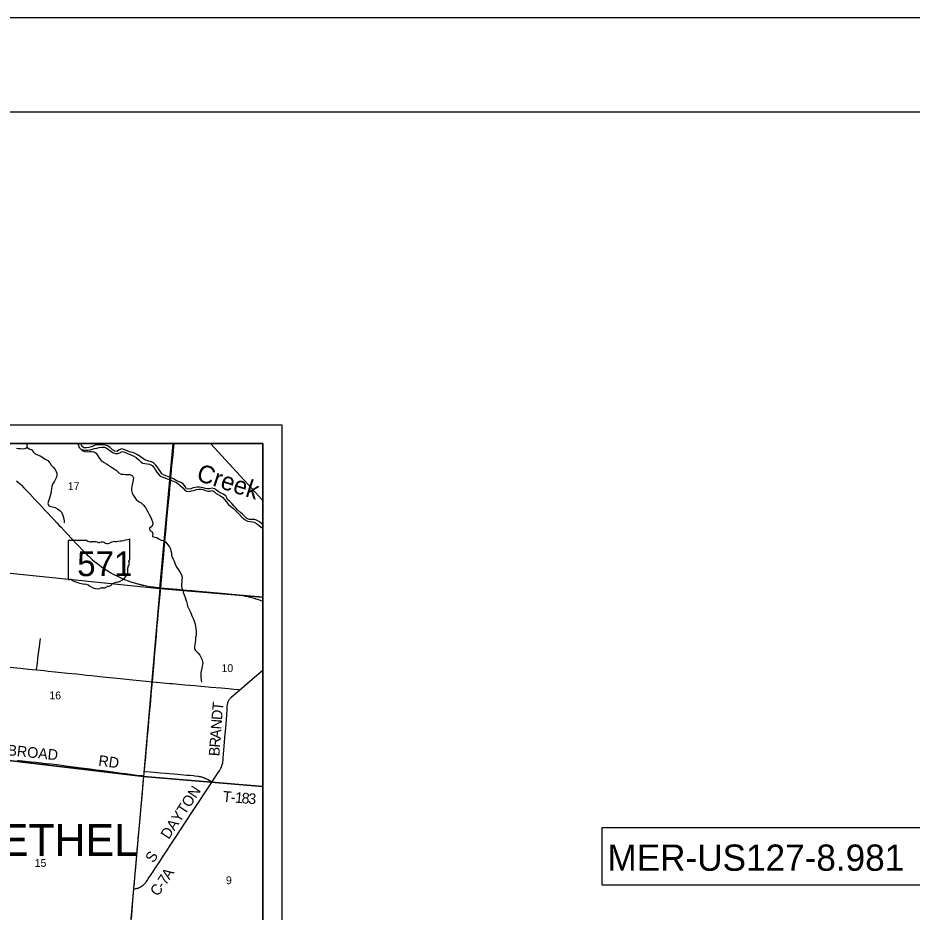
# Model space of a CAD drawing. Extents: x -38.1 to 35.9, y -2.7 to 28.5.
# Drawn here: x 13.609 to 18.373, y 17.233 to 22 of the extents above; entities that cross this region are included whole.
import ezdxf

# ---------------------------------------------------------------- set-up
doc = ezdxf.new("R2010")
doc.units = 0
for name, color, linetype in [('GM_X_City_Street_Text', 7, 'Continuous'), ('GM_X_Corporation', 7, 'Continuous'), ('GM_X_County_Road', 7, 'Continuous'), ('GM_X_County_Road_Text', 7, 'Continuous'), ('GM_X_Interchange_Ramps', 7, 'Continuous'), ('GM_X_Major_River_Text', 7, 'Continuous'), ('GM_X_Minor_Lake', 7, 'Continuous'), ('GM_X_Minor_River', 7, 'Continuous'), ('GM_X_Section', 7, 'Continuous'), ('GM_X_Section_Text', 7, 'Continuous'), ('GM_X_Township', 7, 'Continuous'), ('GM_X_US_Location', 7, 'Continuous'), ('GM_X_US_Route', 7, 'Continuous'), ('SH_Border', 7, 'Continuous'), ('SH_Cut_Line', 7, 'Continuous'), ('SH_Data', 7, 'Continuous'), ('SH_Text', 7, 'Continuous')]:
    doc.layers.add(name, color=color, linetype=linetype)

msp = doc.modelspace()

# ---------------------------------------------------------------- linework, layer by layer
at = {"layer": 'GM_X_City_Street_Text'}
for points in [[(13.3212, 18.5677), (13.3245, 18.5665), (13.3267, 18.5658), (13.3296, 18.5649), (13.3329, 18.5641), (13.3347, 18.5637), (13.3405, 18.5627), (13.3454, 18.562), (13.3511, 18.5614), (13.3573, 18.5607), (13.3619, 18.5603), (13.369, 18.5595), (13.3924, 18.557), (13.419, 18.5542), (13.4483, 18.5512), (13.4702, 18.5492), (13.5076, 18.5454), (13.5393, 18.5422), (13.5684, 18.539), (13.6032, 18.5353), (13.6238, 18.5332), (13.6663, 18.5288), (13.7086, 18.5245)], [(13.7086, 18.5245), (13.7317, 18.5221), (13.7499, 18.5201), (13.7697, 18.5179), (13.8085, 18.514), (13.8396, 18.5109), (13.8743, 18.5074), (13.9223, 18.5022), (13.9491, 18.4994), (13.9751, 18.4966), (14.0007, 18.4938), (14.0448, 18.4895), (14.0791, 18.4861), (14.118, 18.4821), (14.1552, 18.4781), (14.2031, 18.473), (14.2922, 18.4636), (14.3259, 18.4603)], [(14.7906, 18.4163), (14.8172, 18.4392), (14.8704, 18.485), (14.9037, 18.513), (14.9146, 18.5221)], [(14.3259, 18.4603), (14.3294, 18.4599), (14.4188, 18.452), (14.4329, 18.4508), (14.4983, 18.4451), (14.551, 18.4406), (14.5837, 18.4374), (14.6229, 18.4337), (14.6378, 18.4324), (14.692, 18.4279), (14.7316, 18.4242), (14.7587, 18.4214), (14.7851, 18.4189), (14.7864, 18.4186), (14.7875, 18.4183), (14.7884, 18.4179), (14.7895, 18.4172), (14.7906, 18.4163)], [(14.644, 17.9273), (14.6766, 17.9763), (14.6828, 17.986), (14.6855, 17.9902), (14.6888, 17.9961), (14.691, 18.0003), (14.6936, 18.006), (14.6963, 18.0126), (14.6977, 18.0171), (14.6993, 18.023), (14.7005, 18.0286), (14.7016, 18.0347), (14.7025, 18.0412), (14.7036, 18.0529), (14.7104, 18.1395), (14.7139, 18.1855), (14.7145, 18.194), (14.7197, 18.2604), (14.7234, 18.3118), (14.7249, 18.3306), (14.7257, 18.3379), (14.7261, 18.3407), (14.7269, 18.3452), (14.7273, 18.3469), (14.7281, 18.3497), (14.7292, 18.3533), (14.7308, 18.3574), (14.7329, 18.3616), (14.7348, 18.3647), (14.7368, 18.3677), (14.738, 18.3695), (14.7404, 18.3724), (14.7429, 18.3751), (14.7461, 18.3782), (14.7906, 18.4163)], [(14.2271, 17.3559), (14.234, 17.3572), (14.2381, 17.358), (14.241, 17.3586), (14.2447, 17.3596), (14.2466, 17.3601), (14.2482, 17.3606), (14.249, 17.3609), (14.2508, 17.3615), (14.2532, 17.3624), (14.2566, 17.3638), (14.259, 17.365), (14.2615, 17.3662), (14.2626, 17.3668), (14.2646, 17.368), (14.2662, 17.3689), (14.2686, 17.3705), (14.2695, 17.371), (14.2719, 17.3728), (14.2737, 17.3742), (14.2754, 17.3755), (14.2768, 17.3766), (14.2785, 17.3782), (14.28, 17.3796), (14.2817, 17.3813), (14.2854, 17.3852), (14.2876, 17.3876), (14.2906, 17.3913), (14.2928, 17.3942), (14.2988, 17.4024), (14.304, 17.41), (14.3225, 17.4383), (14.3274, 17.4458), (14.3385, 17.4631), (14.3646, 17.503), (14.3793, 17.5252), (14.4, 17.557), (14.4235, 17.5929), (14.4482, 17.6302), (14.4755, 17.6717), (14.5363, 17.7641), (14.644, 17.9273)]]:
    msp.add_lwpolyline(points, dxfattribs=at)
at = {"layer": 'GM_X_Corporation'}
msp.add_line((14.6353, 19.7308), (14.9146, 19.427), dxfattribs=at)
at = {"layer": 'GM_X_Interchange_Ramps'}
for points in [[(14.3701, 18.962), (14.3736, 19.0029), (14.3751, 19.0177), (14.3781, 19.0505), (14.3805, 19.0783), (14.3829, 19.1036), (14.386, 19.1376), (14.3889, 19.1679), (14.3906, 19.1883), (14.3924, 19.2068), (14.3944, 19.2304), (14.3972, 19.2606), (14.4016, 19.307), (14.405, 19.3472), (14.4115, 19.4158), (14.4161, 19.4616), (14.4189, 19.4925), (14.4214, 19.5197), (14.4241, 19.5494), (14.4277, 19.5872), (14.4299, 19.6113), (14.4356, 19.6707), (14.4377, 19.6929), (14.4411, 19.7308)], [(13.6022, 19.5323), (13.6165, 19.5194), (13.623, 19.5135), (13.6282, 19.5085), (13.6411, 19.4955), (13.6719, 19.4632), (13.7, 19.4332), (13.7245, 19.4069), (13.7564, 19.3729), (13.7987, 19.3274), (13.8163, 19.3081), (13.8289, 19.2944), (13.839, 19.2843), (13.868, 19.2535), (13.8993, 19.2199), (13.9167, 19.2013), (13.9217, 19.1958), (13.9273, 19.19), (13.9602, 19.1553), (13.975, 19.1403), (13.9789, 19.1364), (13.9816, 19.1338), (13.9862, 19.1296), (14.0055, 19.1121), (14.0179, 19.1018), (14.0344, 19.0887), (14.0545, 19.0741), (14.0786, 19.0577), (14.0929, 19.0491), (14.1047, 19.0421), (14.1171, 19.0351), (14.1431, 19.0219), (14.1582, 19.0147), (14.1771, 19.0067), (14.1961, 18.9993), (14.2154, 18.9925), (14.2356, 18.9861), (14.2526, 18.9814), (14.2569, 18.9803), (14.2594, 18.9796), (14.2634, 18.9787), (14.2664, 18.9779), (14.2701, 18.9771), (14.2728, 18.9765), (14.2794, 18.975), (14.2946, 18.972), (14.3143, 18.9686), (14.3215, 18.9676), (14.3329, 18.966), (14.3417, 18.965), (14.3701, 18.962), (14.3895, 18.96), (14.4581, 18.9536), (14.507, 18.9492), (14.5367, 18.9465), (14.5726, 18.9434), (14.6135, 18.9396), (14.7131, 18.9307), (14.7488, 18.9275), (14.7707, 18.9253), (14.7837, 18.9237), (14.7983, 18.9217), (14.8165, 18.9185), (14.822, 18.9175), (14.8352, 18.9147), (14.8377, 18.9141), (14.8433, 18.9127), (14.8545, 18.9099), (14.8633, 18.9075), (14.8709, 18.9053), (14.8728, 18.9047), (14.8747, 18.9041), (14.8765, 18.9036), (14.8858, 18.9007), (14.8916, 18.8987), (14.9029, 18.8948), (14.9106, 18.8919), (14.9146, 18.8903)], [(14.2829, 17.9834), (14.2855, 18.0134), (14.2899, 18.0592), (14.2928, 18.0914), (14.2953, 18.1192), (14.2985, 18.156), (14.3012, 18.1848), (14.3042, 18.2189), (14.3075, 18.2529), (14.3138, 18.3241), (14.3167, 18.3582), (14.3198, 18.3909), (14.3232, 18.4306), (14.3259, 18.4603), (14.335, 18.5617), (14.3377, 18.5933), (14.3439, 18.6676), (14.3467, 18.7047), (14.3498, 18.7394), (14.3518, 18.7648), (14.3539, 18.7902), (14.3566, 18.8186), (14.3617, 18.8731), (14.3701, 18.962)], [(14.2807, 17.9591), (14.2821, 17.9738), (14.2829, 17.9834)], [(14.2453, 17.5643), (14.2475, 17.5916), (14.2506, 17.6243), (14.2549, 17.6744), (14.2618, 17.753), (14.2641, 17.7759), (14.2727, 17.8687), (14.2773, 17.9232), (14.2807, 17.9591)], [(14.2136, 17.1979), (14.2171, 17.2394), (14.2241, 17.3217), (14.2271, 17.3559), (14.2272, 17.357), (14.2296, 17.3849), (14.2325, 17.4171), (14.2344, 17.4387), (14.2356, 17.4536), (14.2374, 17.4728), (14.2407, 17.513), (14.2449, 17.5594), (14.2453, 17.5643)]]:
    msp.add_lwpolyline(points, dxfattribs=at)
at = {"layer": 'GM_X_Major_River_Text'}
for points in [[(13.7086, 18.5245), (13.7129, 18.5598), (13.716, 18.5854), (13.7177, 18.6013), (13.7204, 18.624), (13.7221, 18.6371), (13.7236, 18.6487), (13.7294, 18.6915)], [(13.6065, 18.0411), (13.6156, 18.0402), (13.6341, 18.0384), (13.6773, 18.0341), (13.7052, 18.0313), (13.7342, 18.0281), (13.7428, 18.0272), (13.7601, 18.0254), (13.7861, 18.0226), (13.8015, 18.0208), (13.8299, 18.0174), (13.8767, 18.0113), (13.9463, 18.002), (13.995, 17.9959), (14.0258, 17.9919), (14.0616, 17.9873), (14.1152, 17.9803), (14.1614, 17.9741), (14.1817, 17.9713), (14.2556, 17.9618), (14.2632, 17.9609), (14.269, 17.9603), (14.2752, 17.9596), (14.2807, 17.9591)], [(14.2807, 17.9591), (14.2821, 17.9738), (14.2829, 17.9834)], [(14.2829, 17.9834), (14.2873, 17.9831), (14.3153, 17.9808), (14.3685, 17.976), (14.3956, 17.9734), (14.4148, 17.9716), (14.439, 17.9695), (14.46, 17.9677), (14.5085, 17.9635), (14.525, 17.962), (14.545, 17.9603), (14.5522, 17.9595), (14.5671, 17.9578), (14.5722, 17.9571), (14.5755, 17.9565), (14.5785, 17.9559), (14.5808, 17.9554), (14.5836, 17.9548), (14.5854, 17.9543), (14.5871, 17.9538), (14.5893, 17.9532), (14.5955, 17.9512), (14.5997, 17.9496), (14.6047, 17.9476), (14.6088, 17.9458), (14.6145, 17.943), (14.6189, 17.9407), (14.6376, 17.9302), (14.6409, 17.9285), (14.644, 17.9273)], [(14.644, 17.9273), (14.6466, 17.9265), (14.651, 17.9257), (14.6726, 17.9236), (14.6962, 17.9215), (14.7729, 17.9148), (14.8577, 17.9076), (14.9, 17.9038), (14.9141, 17.9026), (14.9146, 17.9026)]]:
    msp.add_lwpolyline(points, dxfattribs=at)
at = {"layer": 'GM_X_Section'}
for points in [[(13.6592, 19.7088), (13.6511, 19.704), (13.637, 19.701), (13.6248, 19.7017), (13.6111, 19.7024), (13.6009, 19.7041)], [(13.6579, 19.7308), (13.6564, 19.7184), (13.6592, 19.7088), (13.672, 19.7009), (13.6818, 19.6987), (13.6899, 19.6871), (13.7018, 19.6754), (13.7142, 19.6702), (13.7274, 19.6649), (13.7413, 19.6565), (13.7551, 19.6475), (13.7686, 19.641), (13.7794, 19.6282), (13.7867, 19.6162), (13.7978, 19.6049), (13.807, 19.5929), (13.8132, 19.5825), (13.8171, 19.5725), (13.8165, 19.5619), (13.8143, 19.5516), (13.8103, 19.5407), (13.8015, 19.5272), (13.794, 19.5141), (13.7895, 19.5009), (13.7885, 19.491), (13.787, 19.477), (13.784, 19.4649), (13.781, 19.452), (13.7772, 19.4392), (13.7723, 19.4233), (13.7689, 19.4116), (13.7736, 19.3993), (13.7845, 19.3945), (13.794, 19.3931), (13.8079, 19.389), (13.8203, 19.3822), (13.8323, 19.3739), (13.8408, 19.3642), (13.847, 19.3518), (13.8505, 19.3422), (13.8532, 19.3296), (13.8548, 19.3178), (13.855, 19.3075)], [(13.9258, 19.7308), (13.9313, 19.7222), (13.9351, 19.7096), (13.947, 19.6986), (13.9565, 19.6969), (13.969, 19.695), (13.9808, 19.6951), (13.9942, 19.6978), (14.0065, 19.7009), (14.0168, 19.7037), (14.0294, 19.7068), (14.0428, 19.7099), (14.0558, 19.7119), (14.0691, 19.7112), (14.0789, 19.7079), (14.0917, 19.6992), (14.104, 19.6898), (14.1171, 19.6818), (14.1296, 19.6781), (14.141, 19.6774), (14.1525, 19.6813), (14.1644, 19.6875), (14.1773, 19.6841), (14.1889, 19.6789), (14.2021, 19.674), (14.2157, 19.6684), (14.2266, 19.6631), (14.2394, 19.656), (14.2531, 19.6435), (14.2654, 19.6306), (14.2755, 19.6254), (14.285, 19.624), (14.2979, 19.6222), (14.3107, 19.62), (14.3243, 19.6143), (14.335, 19.6015), (14.3431, 19.5887), (14.35, 19.5783), (14.3566, 19.5686), (14.3678, 19.5577), (14.3805, 19.5509), (14.3915, 19.5472), (14.4047, 19.5431), (14.4164, 19.5386), (14.4269, 19.5345), (14.454, 19.5224), (14.4638, 19.5165), (14.4738, 19.5079), (14.4872, 19.4946), (14.4976, 19.4833), (14.5073, 19.4762), (14.5213, 19.4755), (14.5339, 19.4778), (14.5466, 19.4809), (14.5593, 19.4852), (14.5723, 19.4879), (14.5856, 19.4872), (14.5969, 19.4854), (14.609, 19.4809), (14.6211, 19.4768), (14.631, 19.4773), (14.6432, 19.48), (14.6564, 19.4729), (14.666, 19.465), (14.6758, 19.4591), (14.6882, 19.4515), (14.7009, 19.4436), (14.7101, 19.4331), (14.7179, 19.4223), (14.7301, 19.4083), (14.7427, 19.395), (14.7554, 19.3856), (14.7658, 19.3758), (14.7781, 19.3648), (14.7877, 19.3536), (14.8014, 19.3391), (14.8111, 19.3313), (14.8208, 19.3238), (14.8328, 19.3178), (14.846, 19.3144), (14.8582, 19.3134), (14.868, 19.3108)], [(14.4915, 19.5146), (14.4776, 19.5226), (14.4644, 19.5279), (14.4543, 19.5327), (14.4415, 19.5402), (14.4318, 19.5466), (14.422, 19.5502), (14.4122, 19.5528), (14.402, 19.5568), (14.388, 19.5617), (14.3757, 19.57), (14.3665, 19.5832), (14.3563, 19.599), (14.3434, 19.6153), (14.3323, 19.6278), (14.3202, 19.633), (14.3062, 19.6372), (14.296, 19.6405), (14.2859, 19.6445), (14.2597, 19.6612), (14.2462, 19.6699), (14.2342, 19.677), (14.221, 19.6823), (14.2108, 19.6848), (14.2006, 19.6889), (14.1866, 19.6934), (14.175, 19.699), (14.1633, 19.7031), (14.1495, 19.6981), (14.1386, 19.6881), (14.126, 19.6896), (14.1137, 19.6968), (14.0999, 19.7089), (14.0857, 19.7184), (14.0725, 19.7229), (14.0596, 19.7243), (14.0451, 19.7247), (14.0322, 19.7239), (14.0207, 19.7223), (14.0103, 19.7176), (13.9999, 19.7137), (13.9865, 19.7094), (13.9739, 19.7071), (13.9606, 19.7082), (13.9501, 19.716), (13.9455, 19.7291), (13.9444, 19.7308)], [(13.947, 19.6986), (13.9515, 19.6936), (13.9647, 19.6883), (13.9799, 19.6871), (13.9909, 19.6876), (14.005, 19.6877), (14.0152, 19.6859), (14.0253, 19.6796), (14.0353, 19.666), (14.0437, 19.6517), (14.0533, 19.6401), (14.0682, 19.6298), (14.0817, 19.623), (14.0918, 19.6151), (14.1027, 19.6076), (14.1128, 19.6021), (14.1225, 19.5961), (14.1323, 19.5886), (14.1467, 19.5738), (14.1591, 19.5674), (14.1717, 19.5675), (14.1811, 19.5657), (14.1933, 19.5651), (14.2059, 19.5655), (14.2205, 19.5579), (14.2252, 19.5479), (14.2234, 19.5358), (14.2195, 19.5188), (14.2153, 19.5025), (14.2143, 19.4911), (14.2151, 19.4804), (14.2182, 19.467), (14.2247, 19.4543), (14.2328, 19.4423), (14.2394, 19.4327), (14.2517, 19.4225), (14.2656, 19.4141), (14.2786, 19.402), (14.2886, 19.3896), (14.2944, 19.3788), (14.3009, 19.3664), (14.3086, 19.3526), (14.3151, 19.3398), (14.3201, 19.3268), (14.3254, 19.3133), (14.3285, 19.3003), (14.3221, 19.2883), (14.3098, 19.2802), (14.3117, 19.2676), (14.3253, 19.2608), (14.3272, 19.2486), (14.3269, 19.236), (14.339, 19.2323), (14.3492, 19.2305), (14.3615, 19.2203), (14.3732, 19.2155), (14.3861, 19.2144), (14.3977, 19.2054), (14.4065, 19.1922), (14.4161, 19.1798), (14.4219, 19.1694), (14.4247, 19.159), (14.4266, 19.1476), (14.4271, 19.1365), (14.431, 19.1235), (14.4361, 19.1135), (14.4411, 19.1038), (14.445, 19.0927), (14.4482, 19.0823), (14.4559, 19.0704), (14.4651, 19.0572), (14.4731, 19.0437), (14.48, 19.0317), (14.4843, 19.0183), (14.4828, 19.0054), (14.4817, 18.9925), (14.4807, 18.9826), (14.4807, 18.97), (14.4831, 18.9597), (14.487, 18.9467), (14.4902, 18.9359), (14.4944, 18.9248), (14.4998, 18.9102), (14.504, 18.8975), (14.5076, 18.8879), (14.5111, 18.8749), (14.5135, 18.8642), (14.5174, 18.8535), (14.5228, 18.8423), (14.5297, 18.828), (14.5343, 18.8173), (14.5394, 18.8053), (14.5444, 18.7946), (14.5487, 18.7834), (14.5536, 18.7685), (14.5556, 18.7562), (14.5568, 18.7444), (14.5584, 18.7291), (14.5592, 18.7192), (14.5582, 18.7078), (14.556, 18.6961)], [(14.9146, 19.298), (14.9089, 19.3026), (14.8962, 19.3128), (14.8835, 19.3211), (14.8714, 19.3256), (14.8566, 19.3256), (14.8429, 19.3263), (14.8297, 19.3316), (14.8178, 19.3414), (14.8052, 19.3543), (14.7944, 19.364), (14.7799, 19.3773), (14.7706, 19.3875), (14.7591, 19.3992), (14.7495, 19.4108), (14.7376, 19.421), (14.7253, 19.4323), (14.7222, 19.4419), (14.7178, 19.4519), (14.7036, 19.461), (14.6927, 19.4663), (14.6807, 19.4719), (14.6668, 19.4814), (14.656, 19.4896), (14.6435, 19.4922), (14.6294, 19.4895), (14.6199, 19.4894), (14.6081, 19.4919), (14.5956, 19.4949), (14.5858, 19.4967), (14.5763, 19.4973), (14.5645, 19.4976), (14.5542, 19.4971), (14.5427, 19.4943), (14.5301, 19.4901), (14.5175, 19.4881), (14.5072, 19.4899), (14.5003, 19.5022), (14.4915, 19.5146)], [(14.868, 19.3108), (14.88, 19.3048), (14.8938, 19.2938), (14.905, 19.2856), (14.9146, 19.2803)], [(14.556, 18.6961), (14.5549, 18.6843), (14.5531, 18.6707), (14.552, 18.6589), (14.5506, 18.6494), (14.5499, 18.6365), (14.555, 18.6269), (14.5669, 18.6155), (14.5783, 18.6019), (14.5856, 18.5888), (14.5903, 18.5784), (14.5931, 18.5677), (14.594, 18.5578), (14.5917, 18.5445), (14.5891, 18.5328), (14.5857, 18.518), (14.5843, 18.5078), (14.584, 18.4937), (14.5845, 18.4835), (14.5864, 18.4693), (14.5876, 18.4586)]]:
    msp.add_lwpolyline(points, dxfattribs=at)
at = {"layer": 'GM_X_Section_Text'}
for p, q in [((13.9761, 19.2132), (13.8795, 19.2132)), ((14.2059, 19.1135), (14.2059, 19.2182)), ((13.8763, 19.2098), (13.8763, 19.0096)), ((14.2059, 19.1135), (14.2059, 19.1135))]:
    msp.add_line(p, q, dxfattribs=at)
for centre, major_axis, start_param, end_param in [((13.8801, 19.2102), (0.00382, 0), 1.712693, 3.28349), ((13.9991, 19.2364), (0.037, 0), 4.042523, 4.731795), ((14.0885, 19.486), (0.3495, 0), 4.814394, 5.042369), ((14.2022, 19.2186), (0.00367, 0), 6.141152, 7.989035), ((14.0113, 19.1009), (0.133, 0), 1.404758, 1.657858), ((14.0415, 19.2112), (0.0107, 0), 3.836095, 5.185415), ((14.0572, 19.1881), (0.0222, 0), 0.950623, 2.079405), ((14.0859, 19.2198), (0.0267, 0), 4.081561, 5.145723), ((14.1331, 19.1521), (0.0703, 0), 1.699011, 2.107814), ((14.219, 19.0697), (0.0248, 0), 2.387724, 3.262537), ((14.205, 19.1058), (0.00568, 0), 1.883978, 3.671073), ((14.1689, 19.0926), (0.0341, 0), 5.934695, 6.695948), ((14.202, 19.1131), (0.00393, 0), 5.05454, 6.418171), ((14.1081, 19.0564), (0.0874, 0), 5.101752, 6.440018), ((13.8801, 19.0092), (0.00385, 0), 3.00124, 4.508301), ((13.8807, 19.0297), (0.0294, 0), 4.665946, 4.897461), ((13.8867, 18.9981), (0.0106, 0), 0.519207, 1.627899), ((14.0205, 19.1779), (0.2524, 0), 4.195997, 4.488961), ((13.9453, 18.9197), (0.079, 0), 0.823519, 1.323587), ((14.0843, 18.9903), (0.0282, 0), 4.937069, 5.64225), ((14.1449, 18.9535), (0.0479, 0), 1.647645, 2.488434), ((14.0307, 18.9971), (0.0501, 0), 4.026481, 4.996735), ((14.0597, 18.9279), (0.0412, 0), 1.495662, 1.94098), ((14.0633, 18.9821), (0.0267, 0), 4.691044, 5.507374), ((14.0875, 18.9627), (0.00752, 0), 1.147584, 2.315152)]:
    msp.add_ellipse(centre, major_axis=major_axis, ratio=0.8, start_param=start_param, end_param=end_param, dxfattribs=at)
at = {"layer": 'GM_X_US_Route'}
for points in [[(13.5108, 14.9991), (14.9146, 14.8694), (14.9146, 19.7308), (8.1146, 19.7308)], [(13.5108, 14.9991), (14.9146, 14.8694), (14.9146, 19.7308), (11.2375, 19.7308)]]:
    msp.add_lwpolyline(points, dxfattribs=at)
for points in [[(14.4359, 19.7308), (13.4179, 19.7308), (13.359, 19.0616), (14.3649, 18.9578)], [(14.9146, 18.9121), (14.9146, 19.7308), (14.4359, 19.7308), (14.3649, 18.9578)], [(13.359, 19.0616), (14.3649, 18.9578), (14.2779, 17.9561), (13.2752, 18.0746)], [(14.9146, 17.9029), (14.9146, 18.9121), (14.3649, 18.9578), (14.2779, 17.9561)], [(13.2752, 18.0746), (14.2779, 17.9561), (14.1898, 16.9568), (13.1908, 17.0449)], [(14.9146, 16.898), (14.9146, 17.9029), (14.2779, 17.9561), (14.1898, 16.9568)]]:
    msp.add_lwpolyline(points, close=True, dxfattribs=at)
at = {"layer": 'SH_Border'}
for p, q in [((8.1146, 19.7308), (14.9146, 19.7308)), ((14.9146, 19.7308), (14.9146, 12.9308))]:
    msp.add_line(p, q, dxfattribs=at)
at = {"layer": 'SH_Cut_Line'}
msp.add_lwpolyline([(0, 0), (34, 0), (34, 22), (0, 22)], close=True, dxfattribs=at)
at = {"layer": 'SH_Data'}
for p, q in [((8.0146, 19.8308), (15.0146, 19.8308)), ((15.0146, 19.8308), (15.0146, 12.8308))]:
    msp.add_line(p, q, dxfattribs=at)
msp.add_lwpolyline([(16.722, 17.6847), (18.4243, 17.6847), (18.4243, 17.3766), (16.722, 17.3766)], close=True, dxfattribs=at)
at = {"layer": 'SH_Text'}
msp.add_lwpolyline([(1.5, 21.5), (33.5, 21.5), (33.5, 0.5), (1.5, 0.5)], close=True, dxfattribs=at)

# ---------------------------------------------------------------- texts
at = {"layer": 'GM_X_County_Road'}
msp.add_text('BETHEL', height=0.17045, rotation=0, dxfattribs=at).set_placement((13.3616, 17.5322))
at = {"layer": 'GM_X_County_Road_Text'}
msp.add_text('571', height=0.000189, rotation=0, dxfattribs=at).set_placement((13.9705, 19.0826))
for s in ['s', 'r']:
    msp.add_text(s, height=0.000189, dxfattribs=at).set_placement((14.0374, 19.0964))
at = {"layer": 'GM_X_Minor_Lake'}
for s, height, rotation, p in [('AGENBROAD', 0.05682, 354.1496, (13.3369, 18.0913)), ('RD', 0.05682, 352.5707, (14.0355, 18.0136)), ('T', 0.0568, 354.9491, (14.6985, 17.8224)), ('-', 0.0568, 354.9613, (14.7409, 17.8187)), ('1', 0.0568, 355.0022, (14.7641, 17.8166)), ('8', 0.0568, 355.1817, (14.7992, 17.8136)), ('3', 0.0568, 355.9871, (14.8349, 17.8106))]:
    msp.add_text(s, height=height, rotation=rotation, dxfattribs=at).set_placement(p)
at = {"layer": 'GM_X_Minor_River'}
for s, height, p in [('17', 0.04186, (13.8751, 19.4829)), ('10', 0.04186, (14.6939, 18.5124)), ('16', 0.04186, (13.7768, 18.367)), ('15', 0.04186, (13.6984, 17.4738)), ('9', 0.0419, (14.7176, 17.3816))]:
    msp.add_text(s, height=height, rotation=0, dxfattribs=at).set_placement(p)
at = {"layer": 'GM_X_Section_Text'}
msp.add_text('571', height=0.13184, dxfattribs=at).set_placement((13.9249, 19.0238))
at = {"layer": 'GM_X_Township'}
for s, height, rotation, p in [('T', 0.0568, 84.0796, (14.7003, 18.3045)), ('D', 0.0568, 85.5404, (14.6965, 18.2551)), ('N', 0.0568, 85.8224, (14.6929, 18.2053)), ('A', 0.0568, 85.8187, (14.6892, 18.1554)), ('R', 0.0568, 85.8162, (14.6858, 18.1088)), ('B', 0.0568, 85.8201, (14.6824, 18.0623)), ('DAYTON', 0.05682, 56.6238, (14.4127, 17.6172)), ('S', 0.0568, 56.6578, (14.331, 17.4913)), ('A', 0.0568, 56.0227, (14.4165, 17.4018)), ('7', 0.0568, 55.9982, (14.3969, 17.3727)), ('C', 0.0568, 52.6118, (14.3533, 17.3132)), ('-', 0.0568, 56.0956, (14.3839, 17.3534))]:
    msp.add_text(s, height=height, rotation=rotation, dxfattribs=at).set_placement(p)
at = {"layer": 'GM_X_US_Location'}
msp.add_text('Creek', height=0.0947, rotation=341.9557, dxfattribs=at).set_placement((14.555, 19.5355))
at = {"layer": 'SH_Data'}
msp.add_text('MER-US127-8.981', height=0.14, dxfattribs=at).set_placement((16.75, 17.4531))

doc.saveas('drawing.dxf')
